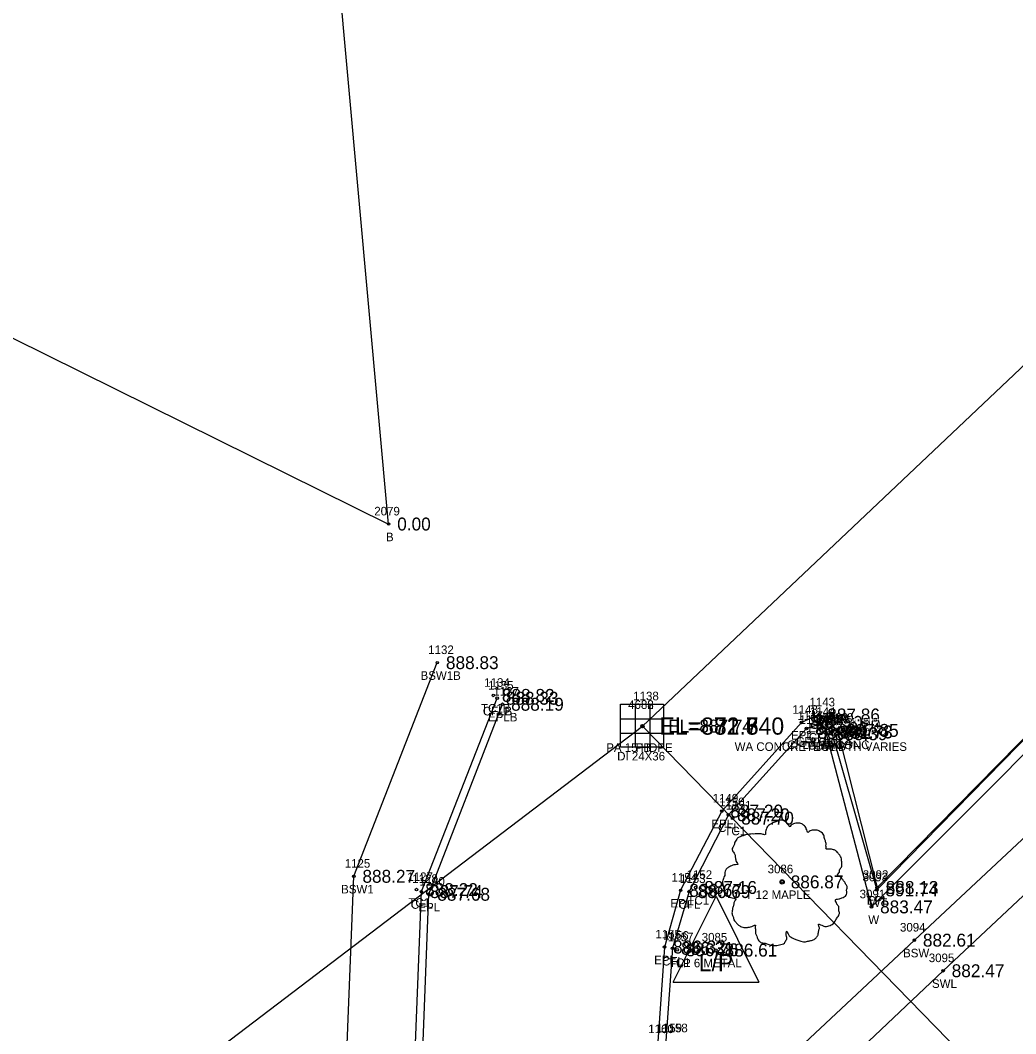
# Model space of a CAD drawing. Extents: x 1622501 to 1626664, y 1117816 to 1121579.
# Drawn here: x 1623518 to 1623634, y 1119006.7 to 1119124.7 of the extents above; entities that cross this region are included whole.
import ezdxf

# ---------------------------------------------------------------- set-up
doc = ezdxf.new("R2010")
doc.units = 0
for name, color, linetype in [('RD_EX_Bldg', 7, 'Continuous'), ('RD_EX_Bldg_txCode', 7, 'Continuous'), ('RD_EX_BldgApp', 7, 'Continuous'), ('RD_EX_Conc', 7, 'Continuous'), ('RD_EX_Conc_txCode', 7, 'Continuous'), ('RD_EX_DR_Inlet', 7, 'Continuous'), ('RD_EX_DR_Inlet_txCode', 7, 'Continuous'), ('RD_EX_DR_Pipe', 7, 'Continuous'), ('RD_EX_DR_Pipe_txCode', 7, 'Continuous'), ('RD_EX_Misc', 7, 'Continuous'), ('RD_EX_Misc_txCode', 7, 'Continuous'), ('RD_EX_Road', 7, 'Continuous'), ('RD_EX_Road_txCode', 7, 'Continuous'), ('RD_EX_TX_Bldg_ELEV', 7, 'Continuous'), ('RD_EX_TX_Conc_ELEV', 7, 'Continuous'), ('RD_EX_TX_DR_Inlet_ELEV', 7, 'Continuous'), ('RD_EX_TX_Misc_ELEV', 7, 'Continuous'), ('RD_EX_TX_Road_ELEV', 7, 'Continuous'), ('RD_EX_TX_UT_ELEV', 7, 'Continuous'), ('RD_EX_TX_VEG_ELEV', 7, 'Continuous'), ('RD_EX_UT', 7, 'Continuous'), ('RD_EX_UT_txCode', 7, 'Continuous'), ('RD_EX_VEG', 7, 'Continuous'), ('RD_EX_VEG_txCode', 7, 'Continuous'), ('RD_SMD_Locator', 7, 'Continuous'), ('RD_TX_Pipe_ElevEX', 7, 'Continuous')]:
    doc.layers.add(name, color=color, linetype=linetype)

msp = doc.modelspace()

# ---------------------------------------------------------------- linework, layer by layer
at = {"layer": 'RD_EX_Bldg'}
msp.add_lwpolyline([(1623201.46, 1118937.29), (1623247.83, 1118918.76), (1623241.45, 1118902.79), (1623389.45, 1118843.65), (1623513.15, 1119089.64), (1623560.94, 1119066.03), (1623551.58, 1119169.2), (1623581.86, 1119154.48), (1623570.56, 1119216.75), (1623579.66, 1119242.15), (1623694.05, 1119201.39), (1623724.63, 1119268.84), (1623626.64, 1119464.02), (1623435.76, 1119529.1), (1623352.72, 1119285.56), (1623272.86, 1119308.21), (1623231.87, 1119163.66), (1623284.27, 1119148.8), (1623201.46, 1118937.29)], dxfattribs=at)
at = {"layer": 'RD_EX_BldgApp'}
msp.add_lwpolyline([(1623611.88, 1119041.63), (1623617.16, 1119021.48), (1623649.67, 1119054.03), (1623681.05, 1119086.16), (1623722.35, 1119127.81), (1623757.94, 1119164), (1623796.61, 1119203.22), (1623812.89, 1119220.06), (1623805.76, 1119227.09), (1623820.9, 1119266.21)], dxfattribs=at)
at = {"layer": 'RD_EX_Conc'}
for points in [[(1623595.96, 1118993.1), (1623622.15, 1119017.61), (1623656.16, 1119049.38), (1623694.84, 1119085.83), (1623730.88, 1119119.33), (1623767.2, 1119153.55), (1623807.43, 1119191.23), (1623857.13, 1119237.78)], [(1623598.76, 1118988.76), (1623625.5, 1119014.05), (1623659.65, 1119046.04), (1623697.95, 1119081.83), (1623734.48, 1119116.22), (1623770.4, 1119149.72), (1623810.51, 1119187.32), (1623859.03, 1119232.94)], [(1623567.95, 1118966.69), (1623560.89, 1118980.39), (1623555.89, 1118999.63), (1623556.89, 1119025.04), (1623566.61, 1119049.9)], [(1623552.91, 1118883.94), (1623570.41, 1118911.94), (1623571.9, 1118914.31), (1623579.53, 1118929.04), (1623583.4, 1118943.74), (1623582.1, 1118956.52), (1623576.58, 1118967.9), (1623573.88, 1118972.41), (1623568.6, 1118983.36), (1623563.87, 1119000.67), (1623564.75, 1119023.26), (1623573.58, 1119045.76)], [(1623612.49, 1119041.84), (1623611.06, 1119042.71), (1623609.59, 1119042.23), (1623600.51, 1119032.2), (1623595.92, 1119023.26), (1623593.99, 1119016.66), (1623593.2, 1119005.89), (1623595.75, 1118993.42), (1623600.24, 1118986.48), (1623606.38, 1118979.56), (1623614.03, 1118974.12), (1623626.15, 1118969.87), (1623636.66, 1118969.32), (1623647.41, 1118972.11), (1623658.89, 1118980.17)]]:
    msp.add_lwpolyline(points, dxfattribs=at)
at = {"layer": 'RD_EX_DR_Inlet'}
for p, q in [((1623589.65, 1119045.08), (1623589.65, 1119040.08)), ((1623591.35, 1119045.08), (1623591.35, 1119040.08)), ((1623587.95, 1119043.38), (1623592.95, 1119043.38)), ((1623587.95, 1119041.68), (1623592.95, 1119041.68))]:
    msp.add_line(p, q, dxfattribs=at)
msp.add_lwpolyline([(1623587.95, 1119040.08), (1623587.95, 1119045.08), (1623592.95, 1119045.08), (1623592.95, 1119040.08)], close=True, dxfattribs=at)
at = {"layer": 'RD_EX_DR_Pipe'}
msp.add_line((1623590.49, 1119042.52), (1623772.69, 1119214.88), dxfattribs=at)
for points in [[(1623282.74, 1118837.92), (1623336.74, 1118815.05), (1623437.05, 1118917.72), (1623493.64, 1118968.88), (1623590.49, 1119042.52)], [(1623590.49, 1119042.52), (1623636.43, 1118995.43), (1623636.43, 1118995.43), (1623654.77, 1119012.17)]]:
    msp.add_lwpolyline(points, dxfattribs=at)
at = {"layer": 'RD_EX_Misc'}
msp.add_lwpolyline([(1623612.49, 1119041.84), (1623617.78, 1119023.46), (1623650.79, 1119057.14), (1623650.63, 1119057.3), (1623678.34, 1119085.34), (1623703.43, 1119110.78), (1623703.19, 1119111), (1623719.28, 1119127.33), (1623719.05, 1119127.54), (1623738.85, 1119148.21), (1623776.59, 1119185.95), (1623789.62, 1119199.19), (1623809.92, 1119220.22), (1623803.28, 1119226.62), (1623818.74, 1119266.26)], dxfattribs=at)
at = {"layer": 'RD_EX_Road'}
for points in [[(1623613.19, 1119042.02), (1623617.82, 1119023.74), (1623650.67, 1119057.11), (1623650.47, 1119057.34), (1623678.18, 1119085.43), (1623703.28, 1119110.83), (1623703.12, 1119110.99), (1623719.09, 1119127.28), (1623718.71, 1119127.65), (1623738.45, 1119148.27), (1623776.49, 1119186.3), (1623774.18, 1119207.71)], [(1623613.19, 1119042.02), (1623611.01, 1119043.81), (1623609, 1119042.95), (1623599.73, 1119032.63), (1623594.94, 1119023.41), (1623593.06, 1119016.81), (1623592.29, 1119005.79), (1623594.79, 1118992.8), (1623599.51, 1118985.89), (1623605.79, 1118978.9), (1623613.54, 1118973.35), (1623625.91, 1118968.98), (1623636.84, 1118968.46), (1623647.74, 1118971.19), (1623659.46, 1118979.46), (1623658.89, 1118980.17), (1623658.34, 1118980.44), (1623666.32, 1118985.51), (1623695.7, 1119013.85), (1623732, 1119049), (1623767.02, 1119082.64), (1623805.04, 1119118.25), (1623840.27, 1119151.62), (1623856.19, 1119167.06)], [(1623260.54, 1118725.95), (1623288.21, 1118727.49), (1623301.48, 1118734.29), (1623344.73, 1118758.67), (1623386.19, 1118782.36), (1623428.98, 1118807.99), (1623470.08, 1118833.28), (1623514.57, 1118855.09), (1623531.48, 1118864.83), (1623546.9, 1118877), (1623552.55, 1118884.26), (1623552.91, 1118883.94), (1623553.83, 1118883.16), (1623571.54, 1118911.83), (1623572.65, 1118913.7), (1623580.36, 1118928.72), (1623584.23, 1118943.72), (1623583.03, 1118956.88), (1623577.5, 1118968.65), (1623574.75, 1118973.14), (1623569.43, 1118983.78), (1623564.78, 1119000.82), (1623565.61, 1119022.95), (1623574.2, 1119045.06)]]:
    msp.add_lwpolyline(points, dxfattribs=at)
at = {"layer": 'RD_EX_UT'}
for p, q in [((1623594.06, 1119012.72), (1623599.06, 1119022.72)), ((1623599.06, 1119022.72), (1623604.06, 1119012.72)), ((1623594.06, 1119012.72), (1623604.06, 1119012.72))]:
    msp.add_line(p, q, dxfattribs=at)
at = {"layer": 'RD_EX_VEG'}
for centre, radius in [((1623606.76, 1119024.39), 0.25), ((1623606.75, 1119024.37), 0.0001)]:
    msp.add_circle(centre, radius, dxfattribs=at)
for points in [[(1623606.9, 1119031.55), (1623606.6, 1119031.58), (1623606.27, 1119031.48), (1623606.02, 1119031.38), (1623605.8, 1119031.3), (1623605.57, 1119031.2), (1623605.27, 1119031.03), (1623605.05, 1119030.83), (1623604.92, 1119030.58), (1623604.87, 1119030.36), (1623604.82, 1119030.08), (1623604.82, 1119029.91), (1623604.7, 1119029.88), (1623604.55, 1119029.91), (1623604.3, 1119029.98), (1623604.05, 1119029.98), (1623603.8, 1119029.98), (1623603.45, 1119029.96), (1623603.1, 1119029.96), (1623602.82, 1119029.91), (1623602.5, 1119029.86), (1623602.12, 1119029.73), (1623601.77, 1119029.61), (1623601.47, 1119029.36), (1623601.22, 1119028.88), (1623601.1, 1119028.53), (1623600.95, 1119028.28), (1623601.1, 1119027.83), (1623601.27, 1119027.48), (1623601.3, 1119027.28), (1623601.37, 1119026.86), (1623601.47, 1119026.63), (1623601.6, 1119026.43), (1623601.52, 1119026.41), (1623601.15, 1119026.36), (1623600.85, 1119026.26), (1623600.42, 1119026.03), (1623600.2, 1119025.81), (1623600.1, 1119025.48), (1623600.07, 1119025.13), (1623599.97, 1119024.93), (1623599.9, 1119024.66), (1623599.87, 1119024.58), (1623599.82, 1119024.26), (1623599.92, 1119023.81), (1623599.95, 1119023.46), (1623600.07, 1119023.23), (1623600.22, 1119023.06), (1623600.4, 1119022.81), (1623600.8, 1119022.58), (1623601.12, 1119022.48), (1623601.32, 1119022.46), (1623601.15, 1119021.96), (1623601.1, 1119021.61), (1623600.97, 1119021.21), (1623600.97, 1119021.13), (1623600.92, 1119020.66), (1623601.07, 1119020.33), (1623601.15, 1119019.96), (1623601.32, 1119019.73), (1623601.6, 1119019.43), (1623601.92, 1119019.21), (1623602.42, 1119019.08), (1623602.82, 1119019.11), (1623603.4, 1119019.28), (1623603.65, 1119019.36), (1623603.62, 1119019.18), (1623603.65, 1119018.81), (1623603.65, 1119018.39), (1623603.8, 1119018.06), (1623603.9, 1119017.79), (1623604.05, 1119017.54), (1623604.37, 1119017.31), (1623604.77, 1119017.24), (1623605.2, 1119017.09), (1623605.65, 1119017.01), (1623606.15, 1119016.99), (1623606.75, 1119017.14), (1623607.02, 1119017.26), (1623607.12, 1119017.44), (1623607.32, 1119017.81), (1623607.27, 1119018.04), (1623607.3, 1119018.64), (1623607.4, 1119018.46), (1623607.57, 1119018.11), (1623608.07, 1119017.81), (1623608.47, 1119017.64), (1623608.94, 1119017.49), (1623609.24, 1119017.41), (1623609.72, 1119017.49), (1623610.09, 1119017.56), (1623610.47, 1119017.69), (1623610.77, 1119017.96), (1623610.94, 1119018.24), (1623610.99, 1119018.51), (1623611.07, 1119018.89), (1623611.12, 1119019.06)], [(1623611.12, 1119019.06), (1623611.04, 1119019.23), (1623610.99, 1119019.48), (1623611.07, 1119019.46), (1623611.24, 1119019.41), (1623611.52, 1119019.28), (1623611.74, 1119019.21), (1623612.07, 1119019.23), (1623612.34, 1119019.33), (1623612.79, 1119019.61), (1623613.07, 1119020.08), (1623613.34, 1119020.48), (1623613.42, 1119020.81), (1623613.37, 1119021.03), (1623613.34, 1119021.53), (1623613.14, 1119021.78), (1623613.09, 1119021.91), (1623612.99, 1119022.31), (1623613.07, 1119022.36), (1623613.34, 1119022.41), (1623613.72, 1119022.53), (1623613.99, 1119022.66), (1623614.22, 1119022.83), (1623614.29, 1119023.06), (1623614.27, 1119023.46), (1623614.32, 1119023.86), (1623614.24, 1119024.01), (1623614.14, 1119024.16), (1623614.07, 1119024.36), (1623613.92, 1119024.51), (1623613.82, 1119024.66), (1623613.72, 1119024.76), (1623613.59, 1119024.91), (1623613.42, 1119025.03), (1623613.27, 1119025.08), (1623613.22, 1119025.23), (1623613.37, 1119025.43), (1623613.42, 1119025.53), (1623613.44, 1119025.76), (1623613.67, 1119026.11), (1623613.72, 1119026.51), (1623613.67, 1119026.93), (1623613.62, 1119027.21), (1623613.47, 1119027.48), (1623613.27, 1119027.73), (1623613.14, 1119027.91), (1623612.97, 1119028.03), (1623612.64, 1119028.16), (1623612.39, 1119028.21), (1623612.04, 1119028.21), (1623611.84, 1119028.26), (1623611.87, 1119028.31), (1623611.87, 1119028.46), (1623611.87, 1119028.73), (1623611.79, 1119029.18), (1623611.64, 1119029.68), (1623611.64, 1119029.71), (1623611.54, 1119029.96), (1623611.32, 1119030.16), (1623611.14, 1119030.26), (1623610.94, 1119030.38), (1623610.69, 1119030.41), (1623610.39, 1119030.41), (1623610.12, 1119030.36), (1623609.92, 1119030.26), (1623609.74, 1119030.13), (1623609.67, 1119030.28), (1623609.57, 1119030.58), (1623609.52, 1119030.73), (1623609.37, 1119030.9), (1623609.14, 1119031.1), (1623608.69, 1119031.23), (1623608.07, 1119031.15), (1623607.77, 1119030.95), (1623607.62, 1119030.78), (1623607.57, 1119030.9), (1623607.37, 1119031.1), (1623607.27, 1119031.28), (1623607.1, 1119031.4), (1623606.95, 1119031.5), (1623606.85, 1119031.55)]]:
    msp.add_spline(points, degree=3, dxfattribs=at)
at = {"layer": 'RD_SMD_Locator'}
for centre, radius in [((1623560.94, 1119066.03), 0.15), ((1623566.61, 1119049.9), 0.15), ((1623573.13, 1119046.09), 0.15), ((1623573.58, 1119045.76), 0.15), ((1623574.2, 1119045.06), 0.15), ((1623609, 1119042.95), 0.15), ((1623611.01, 1119043.81), 0.15), ((1623611.06, 1119042.71), 0.15), ((1623590.49, 1119042.52), 0.2), ((1623590.49, 1119042.52), 0.2), ((1623590.49, 1119042.52), 0.2), ((1623590.49, 1119042.52), 0.15), ((1623609.59, 1119042.23), 0.15), ((1623609.87, 1119041.78), 0.15), ((1623611.1, 1119042.16), 0.15), ((1623611.88, 1119041.63), 0.15), ((1623611.88, 1119041.63), 0.15), ((1623612.49, 1119041.84), 0.15), ((1623612.49, 1119041.84), 0.15), ((1623613.19, 1119042.02), 0.15), ((1623613.19, 1119042.02), 0.15), ((1623599.73, 1119032.63), 0.15), ((1623600.51, 1119032.2), 0.15), ((1623600.99, 1119031.81), 0.15), ((1623556.89, 1119025.04), 0.15), ((1623606.76, 1119024.39), 0.15), ((1623564.19, 1119023.49), 0.15), ((1623564.75, 1119023.26), 0.15), ((1623565.61, 1119022.95), 0.15), ((1623594.94, 1119023.41), 0.15), ((1623595.92, 1119023.26), 0.15), ((1623596.69, 1119023.74), 0.15), ((1623617.78, 1119023.46), 0.15), ((1623617.82, 1119023.74), 0.15), ((1623617.16, 1119021.48), 0.15), ((1623593.06, 1119016.81), 0.15), ((1623622.15, 1119017.61), 0.15), ((1623593.99, 1119016.66), 0.15), ((1623594.53, 1119016.49), 0.15), ((1623599.06, 1119016.45), 0.15), ((1623625.5, 1119014.05), 0.15)]:
    msp.add_circle(centre, radius, dxfattribs=at)

# ---------------------------------------------------------------- texts
at = {"layer": 'RD_EX_Bldg_txCode'}
for s, p in [('2079', (1623559.27, 1119067.03)), ('B', (1623560.63, 1119064.03))]:
    msp.add_text(s, height=1, dxfattribs=at).set_placement(p)
at = {"layer": 'RD_EX_Conc_txCode'}
for s, p in [('1132', (1623565.55, 1119050.9)), ('BSW1B', (1623564.66, 1119047.9)), ('1134', (1623572.07, 1119047.09)), ('1135', (1623572.52, 1119046.76)), ('TC1B', (1623571.7, 1119044.09)), ('CFLB', (1623571.91, 1119043.76)), ('1147', (1623608.53, 1119043.23)), ('1144', (1623610, 1119043.71)), ('1145', (1623610.04, 1119043.16)), ('1146', (1623608.79, 1119042.78)), ('1142', (1623610.82, 1119042.63)), ('1141', (1623611.71, 1119042.84)), ('CFL', (1623609.86, 1119040.71)), ('CFLA 18 CONC', (1623607.34, 1119039.84)), ('CFL', (1623608.39, 1119040.23)), ('TC1', (1623608.91, 1119039.78)), ('TC1', (1623610.14, 1119040.16)), ('TC1A', (1623610.43, 1119039.63)), ('1150', (1623599.41, 1119033.2)), ('1151', (1623600.21, 1119032.81)), ('CFL', (1623599.3, 1119030.2)), ('TC1', (1623600.03, 1119029.81)), ('1125', (1623555.83, 1119026.04)), ('1127', (1623563.12, 1119024.49)), ('1128', (1623563.69, 1119024.26)), ('1153', (1623594.86, 1119024.26)), ('1152', (1623595.63, 1119024.74)), ('BSW1', (1623555.41, 1119023.04)), ('TC1', (1623563.23, 1119021.49)), ('CFL', (1623563.54, 1119021.26)), ('CFL', (1623594.72, 1119021.26)), ('TC1', (1623595.73, 1119021.74)), ('3094', (1623620.48, 1119018.61)), ('1156', (1623592.9, 1119017.66)), ('1157', (1623593.46, 1119017.49)), ('BSW', (1623620.84, 1119015.61)), ('3095', (1623623.83, 1119015.05)), ('CFL', (1623592.78, 1119014.66)), ('TC1', (1623593.57, 1119014.49)), ('SWL', (1623624.21, 1119012.05)), ('1159', (1623592.13, 1119006.89)), ('1158', (1623592.79, 1119006.89))]:
    msp.add_text(s, height=1, dxfattribs=at).set_placement(p)
at = {"layer": 'RD_EX_DR_Inlet_txCode'}
for s, p in [('1138', (1623589.42, 1119045.52)), ('DI 24X36', (1623587.55, 1119038.52))]:
    msp.add_text(s, height=1, dxfattribs=at).set_placement(p)
at = {"layer": 'RD_EX_DR_Pipe_txCode'}
for s, p in [('4682', (1623588.83, 1119044.52)), ('4683', (1623588.83, 1119044.52)), ('4688', (1623588.83, 1119044.52)), ('PA 15 HDPE', (1623586.28, 1119039.52)), ('PA 15 HDPE', (1623586.28, 1119039.52)), ('PB', (1623589.71, 1119039.52))]:
    msp.add_text(s, height=1, dxfattribs=at).set_placement(p)
at = {"layer": 'RD_EX_Misc_txCode'}
for s, p in [('3088', (1623610.21, 1119042.63)), ('3089', (1623610.82, 1119042.84)), ('WA CONCRETE WIDTH VARIES', (1623601.23, 1119039.63)), ('WTA', (1623611.14, 1119039.84)), ('3093', (1623616.11, 1119024.46)), ('3091', (1623615.78, 1119022.48)), ('WT', (1623616.93, 1119021.46)), ('W', (1623616.79, 1119019.48))]:
    msp.add_text(s, height=1, dxfattribs=at).set_placement(p)
at = {"layer": 'RD_EX_Road_txCode'}
for s, p in [('1137', (1623573.13, 1119046.06)), ('1143', (1623609.94, 1119044.81)), ('EPLB', (1623572.52, 1119043.06)), ('1148', (1623607.94, 1119043.95)), ('3090', (1623611.48, 1119043.02)), ('1140', (1623612.08, 1119043.02)), ('EPL', (1623609.8, 1119041.81)), ('EPL', (1623607.79, 1119040.95)), ('EPLA', (1623611.49, 1119040.02)), ('EPLA', (1623611.49, 1119040.02)), ('1149', (1623598.67, 1119033.63)), ('EPL', (1623598.53, 1119030.63)), ('1154', (1623593.88, 1119024.41)), ('3092', (1623616.15, 1119024.74)), ('1130', (1623564.51, 1119023.95)), ('EPL', (1623564.41, 1119020.95)), ('EPL', (1623593.74, 1119021.41)), ('EPL', (1623616.62, 1119021.74)), ('1155', (1623592, 1119017.81)), ('EPL', (1623591.86, 1119014.81)), ('1160', (1623591.17, 1119006.79))]:
    msp.add_text(s, height=1, dxfattribs=at).set_placement(p)
at = {"layer": 'RD_EX_TX_Bldg_ELEV'}
msp.add_text('0.00', height=1.5, dxfattribs=at).set_placement((1623561.94, 1119065.28))
at = {"layer": 'RD_EX_TX_Conc_ELEV'}
for s, p in [('888.83', (1623567.61, 1119049.15)), ('888.82', (1623574.13, 1119045.34)), ('888.33', (1623574.58, 1119045.01)), ('887.86', (1623610.59, 1119041.48)), ('887.90', (1623612.06, 1119041.96)), ('888.34', (1623612.1, 1119041.41)), ('888.31', (1623610.87, 1119041.03)), ('888.39', (1623612.88, 1119040.88)), ('891.73', (1623613.49, 1119041.09)), ('887.20', (1623601.51, 1119031.45)), ('887.70', (1623601.99, 1119031.06)), ('888.27', (1623557.89, 1119024.29)), ('888.22', (1623565.19, 1119022.74)), ('887.74', (1623565.75, 1119022.51)), ('886.69', (1623596.92, 1119022.51)), ('887.16', (1623597.69, 1119022.99)), ('882.61', (1623623.15, 1119016.86)), ('886.31', (1623594.99, 1119015.91)), ('886.76', (1623595.53, 1119015.74)), ('882.47', (1623626.5, 1119013.3))]:
    msp.add_text(s, height=1.5, dxfattribs=at).set_placement(p)
at = {"layer": 'RD_EX_TX_DR_Inlet_ELEV'}
msp.add_text('EL=887.74', height=1.5, dxfattribs=at).set_placement((1623593.49, 1119041.77))
at = {"layer": 'RD_EX_TX_Misc_ELEV'}
for s, p in [('888.39', (1623612.88, 1119040.88)), ('891.73', (1623613.49, 1119041.09)), ('891.74', (1623618.78, 1119022.71)), ('883.47', (1623618.16, 1119020.73))]:
    msp.add_text(s, height=1.5, dxfattribs=at).set_placement(p)
at = {"layer": 'RD_EX_TX_Road_ELEV'}
for s, p in [('888.19', (1623575.2, 1119044.31)), ('887.86', (1623612.01, 1119043.06)), ('887.80', (1623610, 1119042.2)), ('887.85', (1623614.19, 1119041.27)), ('887.85', (1623614.19, 1119041.27)), ('887.20', (1623600.73, 1119031.88)), ('886.67', (1623595.94, 1119022.66)), ('888.13', (1623618.82, 1119022.99)), ('887.68', (1623566.61, 1119022.2)), ('886.32', (1623594.06, 1119016.06))]:
    msp.add_text(s, height=1.5, dxfattribs=at).set_placement(p)
at = {"layer": 'RD_EX_TX_UT_ELEV'}
msp.add_text('886.61', height=1.5, dxfattribs=at).set_placement((1623600.06, 1119015.7))
at = {"layer": 'RD_EX_TX_VEG_ELEV'}
msp.add_text('886.87', height=1.5, dxfattribs=at).set_placement((1623607.76, 1119023.64))
at = {"layer": 'RD_EX_UT'}
msp.add_text('L/P', height=2, dxfattribs=at).set_placement((1623597.05, 1119014))
at = {"layer": 'RD_EX_UT_txCode'}
for s, p in [('3085', (1623597.39, 1119017.45)), ('LP 6 METAL', (1623594.47, 1119014.45))]:
    msp.add_text(s, height=1, dxfattribs=at).set_placement(p)
at = {"layer": 'RD_EX_VEG_txCode'}
for s, p in [('3086', (1623605.07, 1119025.39)), ('T 12 MAPLE', (1623602.48, 1119022.39))]:
    msp.add_text(s, height=1, dxfattribs=at).set_placement(p)
at = {"layer": 'RD_TX_Pipe_ElevEX'}
for s in ['EL=881.740', 'EL=871.640', 'EL=882.340']:
    msp.add_text(s, height=2, dxfattribs=at).set_placement((1623592.49, 1119041.52))

doc.saveas('drawing.dxf')
